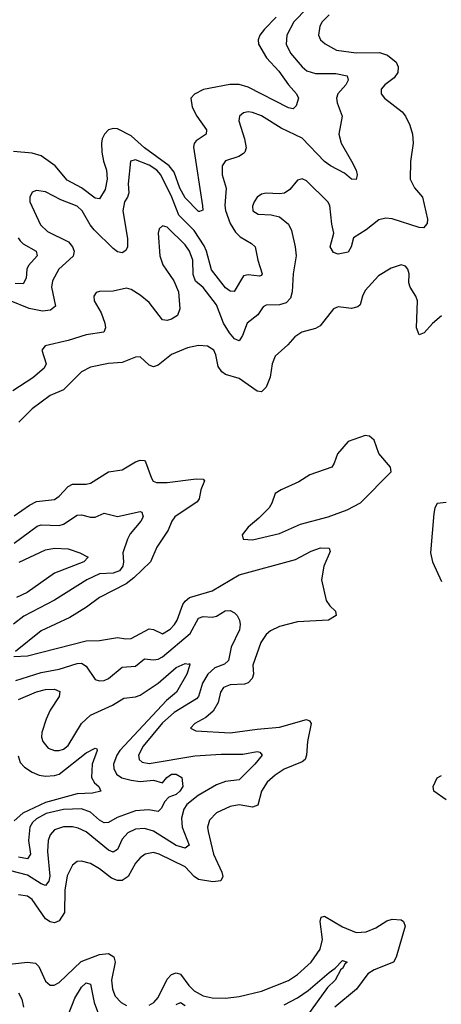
# Model space of a CAD drawing. Header units: inches. Extents: x 1843162 to 1959474, y 907081 to 1016326.
# Tile 378 of 656: x 1892115 to 1893989, y 953062 to 957439. Entities that reach past the tile are written whole.
import ezdxf

# ---------------------------------------------------------------- set-up
doc = ezdxf.new("R2010")
doc.units = ezdxf.units.IN
doc.header["$MEASUREMENT"] = 0
doc.layers.add('B8995', color=7, linetype='Continuous')

msp = doc.modelspace()

# ---------------------------------------------------------------- linework, layer by layer
at = {"layer": 'B8995', "color": 5}
for points, elevation in [([(1893393.2, 957490), (1893333.9, 957430), (1893302.8, 957370), (1893299.5, 957330), (1893318.8, 957290), (1893370, 957229.4), (1893391.7, 957211.7), (1893430, 957200.3), (1893519.7, 957199.7), (1893570.3, 957190), (1893575.2, 957170), (1893563.8, 957150), (1893529.4, 957110), (1893522.5, 957090), (1893525.5, 957070), (1893548.4, 957010), (1893533.7, 956930), (1893543.8, 956890), (1893590.3, 956810), (1893610.3, 956770), (1893614.9, 956750), (1893610, 956729.2), (1893590, 956729.7), (1893557.8, 956757.8), (1893496.8, 956790), (1893470, 956809.3), (1893370, 956913.4), (1893277.1, 956957.1), (1893190, 957011.6), (1893150, 957027.2), (1893130, 957029.8), (1893110, 957025.4), (1893092, 957010), (1893088.1, 956990), (1893114, 956910), (1893121.8, 956870), (1893116.1, 956850), (1893110, 956843.9), (1893088.7, 956831.3), (1893030, 956811.9), (1893015.2, 956790), (1893014.8, 956750), (1893033.1, 956690), (1893026.9, 956613.1), (1893029.5, 956590.5), (1893050, 956533.4), (1893074.2, 956494.2), (1893094.5, 956474.5), (1893145.1, 956445.1), (1893161.2, 956430), (1893172.7, 956370), (1893192.1, 956310), (1893190, 956302.9), (1893181.1, 956298.9), (1893130, 956305.8), (1893110, 956301.3), (1893068.4, 956231.6), (1893050, 956232.6), (1893030, 956246.7), (1892966.9, 956326.9), (1892945.5, 956410), (1892934.7, 956434.7), (1892890, 956502.5), (1892822.4, 956570), (1892790.8, 956650), (1892741.4, 956750), (1892723.8, 956770), (1892690, 956792.2), (1892630, 956817), (1892608, 956810), (1892597.2, 956710), (1892600.1, 956670), (1892593.9, 956650), (1892580.8, 956630), (1892573.2, 956590), (1892593.9, 956466.1), (1892594.2, 956430), (1892586.8, 956413.2), (1892570, 956403.1), (1892550, 956408), (1892530, 956421.8), (1892445.2, 956505.2), (1892427.5, 956527.5), (1892392.9, 956590), (1892370, 956609.9), (1892298.1, 956638.1), (1892230, 956673.6), (1892190, 956680.3), (1892170, 956672.3), (1892159.1, 956650), (1892160.2, 956630), (1892206.8, 956526.8), (1892237.8, 956497.8), (1892332, 956452), (1892349.6, 956430), (1892357.2, 956410), (1892352.2, 956387.8), (1892289.4, 956330), (1892261, 956279), (1892255.9, 956250), (1892273.9, 956166.1), (1892252.3, 956147.7), (1892216.1, 956143.9), (1892156.2, 956156.2), (1892070, 956190.4)], 540), ([(1893490, 957460.7), (1893458.6, 957430), (1893448.3, 957410), (1893442.8, 957370), (1893451.8, 957350), (1893472.3, 957332.3), (1893523.5, 957303.5), (1893610, 957291.9), (1893713.6, 957293.6), (1893750, 957282.1), (1893787.7, 957250), (1893797.8, 957230), (1893795.8, 957204.2), (1893778.7, 957181.3), (1893737.4, 957150), (1893720.9, 957130), (1893721.7, 957110), (1893735.8, 957090), (1893814.4, 957030), (1893830.3, 957010), (1893848.8, 956970), (1893860.3, 956930), (1893863.7, 956890), (1893851.4, 956808.6), (1893850.2, 956730), (1893870, 956691.8), (1893905.2, 956650), (1893927.4, 956552.6), (1893926.5, 956533.5), (1893910, 956514.5), (1893890, 956515), (1893770, 956554.4), (1893742.7, 956557.3), (1893710.5, 956550), (1893654.8, 956505.2), (1893598.2, 956470), (1893588.1, 956430), (1893574.2, 956405.8), (1893530, 956396.5), (1893510, 956403.7), (1893495.4, 956430), (1893511, 956490), (1893502.1, 956530), (1893494, 956614), (1893485.1, 956630), (1893390, 956722.4), (1893370, 956731.3), (1893350, 956726), (1893316.2, 956683.8), (1893291.9, 956668.1), (1893270, 956665.1), (1893210, 956668.7), (1893190, 956663.1), (1893170, 956649.7), (1893157.2, 956630), (1893149.4, 956610), (1893151.7, 956590), (1893174.6, 956574.6), (1893232, 956572), (1893270, 956563.1), (1893310, 956530.5), (1893322.7, 956502.7), (1893339.7, 956430), (1893343.2, 956390), (1893330.2, 956310), (1893325.6, 956230), (1893318.4, 956201.6), (1893299, 956181), (1893270, 956171.7), (1893210.1, 956169.9), (1893196.4, 956163.6), (1893172.7, 956127.3), (1893126.6, 956090), (1893104.4, 956035.6), (1893090, 956012.1), (1893070, 956020.6), (1893046.7, 956046.7), (1893020.6, 956090), (1892990, 956171.8), (1892930, 956248.7), (1892896.4, 956276.4), (1892886.2, 956306.2), (1892884.8, 956370), (1892870, 956410.7), (1892850, 956439.1), (1892770, 956517.4), (1892750, 956523.7), (1892734, 956510), (1892730.3, 956489.7), (1892738, 956390), (1892751, 956350), (1892799.2, 956279.2), (1892820.2, 956230), (1892826.2, 956153.8), (1892815.8, 956124.2), (1892790, 956107.4), (1892770, 956102), (1892750, 956105.3), (1892690, 956182.2), (1892650, 956215), (1892610, 956239.8), (1892590, 956245.3), (1892530, 956231.9), (1892469.1, 956230.9), (1892454, 956226), (1892444.2, 956210), (1892446.5, 956190), (1892476.7, 956136.7), (1892493.2, 956090), (1892496, 956070), (1892489.1, 956050.9), (1892410, 956038.2), (1892330, 956013.2), (1892228.2, 955990), (1892212.9, 955970), (1892232.8, 955910), (1892224.2, 955890), (1892172.8, 955847.2), (1892085, 955790)], 560), ([(1893255, 957450), (1893202.7, 957397.3), (1893182.6, 957370), (1893174.7, 957350), (1893176.6, 957330), (1893211.3, 957270), (1893267.2, 957210), (1893310.1, 957150.1), (1893345.5, 957110), (1893353.7, 957090), (1893343.4, 957056.6), (1893330, 957043.5), (1893310, 957048.2), (1893130, 957139.9), (1893090, 957151.7), (1893048.9, 957151.1), (1892931.7, 957128.3), (1892891.2, 957108.8), (1892875.8, 957090), (1892881.3, 957050), (1892901.6, 957010), (1892944.7, 956950), (1892943.6, 956930), (1892898.7, 956901.3), (1892890.7, 956889.3), (1892888, 956872), (1892927.6, 956612.4), (1892928.1, 956591.9), (1892913.4, 956586.6), (1892910, 956587.1), (1892850, 956647.5), (1892826.1, 956690), (1892801.5, 956761.5), (1892779.6, 956790), (1892670, 956869.9), (1892610, 956923.3), (1892550, 956954.9), (1892530, 956956.2), (1892510, 956949), (1892491, 956930), (1892481.6, 956910), (1892478, 956890), (1892480.5, 956850), (1892487.3, 956810), (1892500.5, 956770), (1892503.2, 956730), (1892495.3, 956684.7), (1892470, 956643.7), (1892450, 956646), (1892390, 956692.6), (1892325.4, 956725.4), (1892272.1, 956790), (1892210, 956834.1), (1892170, 956846.1), (1892087.3, 956852.7)], 520), ([(1892107.6, 956470), (1892116.9, 956456.9), (1892130, 956443.1), (1892188, 956410), (1892192.1, 956390), (1892153.3, 956346.7), (1892146, 956330), (1892143.6, 956290), (1892130, 956264.7), (1892094, 956266)], 520), ([(1893990, 956122.6), (1893950, 956088.3), (1893913.2, 956046.8), (1893890, 956038), (1893878.8, 956070), (1893883.2, 956190), (1893875.8, 956210), (1893849.8, 956250), (1893845, 956270), (1893846.2, 956310), (1893840.5, 956330), (1893830, 956343.6), (1893810, 956349.7), (1893765.6, 956334.4), (1893710, 956301.1), (1893650, 956236.2), (1893638, 956210), (1893628.8, 956171.2), (1893617.3, 956162.7), (1893590, 956156), (1893530, 956163.1), (1893510, 956154.7), (1893450, 956077.8), (1893430, 956066.9), (1893369, 956051), (1893338, 956030), (1893305.9, 955994.1), (1893250, 955944.2), (1893237.1, 955910), (1893227.9, 955850), (1893210, 955805.1), (1893190, 955785), (1893170, 955788.4), (1893090, 955844.5), (1893030, 955862.4), (1893013.2, 955873.2), (1892997.7, 955897.7), (1892987.2, 955950), (1892978.2, 955970), (1892950, 955987.8), (1892910, 955991.3), (1892860, 955980), (1892790, 955950.7), (1892730, 955903.8), (1892710, 955896.4), (1892690, 955903.1), (1892650, 955940.7), (1892630, 955939.7), (1892570, 955914.8), (1892510, 955911.3), (1892430, 955894.8), (1892390, 955874), (1892310, 955793.8), (1892250, 955768), (1892170, 955708.8), (1892111.5, 955650)], 580), ([(1892090, 955234.2), (1892158.4, 955281.6), (1892190, 955297.4), (1892270, 955307), (1892290, 955321.6), (1892330, 955364.2), (1892350, 955375), (1892410, 955374.7), (1892430, 955379.7), (1892510, 955428.7), (1892570, 955438.6), (1892630, 955474.2), (1892650, 955481.5), (1892670, 955479.5), (1892674.5, 955474.5), (1892700.6, 955400.6), (1892708.5, 955388.5), (1892722.7, 955382.7), (1892770, 955381.9), (1892898.5, 955398.5), (1892930, 955396.1), (1892936.1, 955390), (1892919.3, 955350), (1892912.3, 955310), (1892903.5, 955296.5), (1892804.4, 955230), (1892790.8, 955210), (1892774.6, 955170), (1892725, 955095), (1892695.8, 955030), (1892622.5, 954957.5), (1892588.7, 954931.3), (1892469, 954871), (1892411.8, 954828.2), (1892337.6, 954782.4), (1892210, 954722.7), (1892095.8, 954630)], 580), ([(1894010, 955293.2), (1893970, 955289), (1893960.5, 955270), (1893955.6, 955244.4), (1893940.3, 955070), (1893950.4, 955030), (1893990, 954942)], 620), ([(1892090, 955112.7), (1892192.6, 955187.4), (1892210, 955193.3), (1892290, 955190.1), (1892310, 955197.2), (1892370, 955237.3), (1892390, 955238.6), (1892430, 955227.6), (1892450, 955227.6), (1892490, 955246.3), (1892550, 955230.2), (1892650, 955252.5), (1892658, 955250), (1892663.9, 955230), (1892653.4, 955210), (1892605.9, 955154.1), (1892593.4, 955130), (1892572.8, 955070), (1892576.5, 955030), (1892572.5, 955010), (1892558.8, 954990), (1892530, 954979.4), (1892470, 954976.3), (1892413, 954950), (1892270, 954859.5), (1892132.7, 954787.3), (1892087.7, 954752.3)], 560), ([(1892089.1, 954609.1), (1892150, 954611.2), (1892410, 954677.7), (1892470, 954680.1), (1892550, 954693.4), (1892586.8, 954686.8), (1892610, 954687.8), (1892690, 954730.8), (1892710, 954727.8), (1892750, 954709.5), (1892784.2, 954730), (1892803.4, 954750), (1892815, 954770), (1892840.3, 954839.7), (1892850, 954854.4), (1892869.7, 954870.3), (1892970, 954900.5), (1893090, 954971.2), (1893340.7, 955039.3), (1893410, 955077), (1893452, 955092), (1893490.1, 955090.1), (1893494.6, 955074.6), (1893466, 955010), (1893456.6, 954950), (1893477.5, 954857.5), (1893493, 954833), (1893518.3, 954810), (1893521.5, 954790), (1893486.8, 954770), (1893350, 954762.8), (1893270, 954741.1), (1893230, 954722.9), (1893210, 954706.2), (1893186.2, 954670), (1893151.5, 954570), (1893153.3, 954530), (1893148.8, 954510), (1893130, 954491.2), (1893114.3, 954485.7), (1893050, 954483.2), (1893020.2, 954470), (1893007.6, 954450), (1892996.7, 954403.3), (1892974.8, 954365.2), (1892942.5, 954337.5), (1892892.7, 954310), (1892874, 954290), (1892897.3, 954277.3), (1893050, 954268.9), (1893170, 954286.1), (1893270, 954294.4), (1893388.9, 954328.9), (1893402.7, 954322.7), (1893410.2, 954310.2), (1893394.2, 954230), (1893390.1, 954169.9), (1893383.2, 954150), (1893370, 954140.6), (1893290, 954107.2), (1893250, 954081), (1893215.4, 954050), (1893189.6, 954010.4), (1893172.7, 953947.3), (1893150, 953939.2), (1893090, 953948.5), (1893050, 953942), (1892990, 953914), (1892959, 953881), (1892950.2, 953850), (1892952.4, 953830), (1892976.4, 953730), (1893014, 953650), (1893018.3, 953630), (1893009.3, 953610.7), (1892972.7, 953607.3), (1892910, 953617.6), (1892889.9, 953629.9), (1892850, 953672.7), (1892734.8, 953730), (1892710, 953736.7), (1892672.4, 953730), (1892650, 953713.6), (1892630, 953689.8), (1892597.5, 953630), (1892570, 953613.4), (1892550, 953613.2), (1892522.7, 953622.7), (1892470, 953664.1), (1892430, 953687.7), (1892390, 953698.9), (1892370, 953696.4), (1892350, 953681.1), (1892326.3, 953633.7), (1892315.5, 953570), (1892313.9, 953470), (1892290, 953433.2), (1892270, 953425.2), (1892250, 953428.3), (1892230, 953442.2), (1892170, 953528.2), (1892150, 953542.3), (1892110, 953548.4)], 580), ([(1892112, 955028), (1892230, 955082.8), (1892270, 955089.5), (1892330, 955086.9), (1892382.4, 955070), (1892418.7, 955050), (1892399.5, 955030), (1892270, 954979.3), (1892147.7, 954892.3), (1892101.2, 954870)], 540), ([(1892098.1, 954501.9), (1892210, 954537.6), (1892290, 954552.8), (1892370, 954577.4), (1892390, 954578.3), (1892410, 954565.4), (1892450, 954505.8), (1892470, 954499.8), (1892490, 954501.9), (1892510, 954510.1), (1892570, 954561.4), (1892630, 954566.1), (1892670, 954597.7), (1892710, 954593.6), (1892730, 954597.2), (1892750, 954607.5), (1892871.8, 954710), (1892910, 954778.7), (1892930, 954787), (1892970, 954784), (1892990, 954788.1), (1893028.2, 954811.8), (1893050, 954813.2), (1893070, 954801.9), (1893080.8, 954790), (1893091.4, 954770), (1893094.9, 954750), (1893092.4, 954727.6), (1893054.2, 954650), (1893042.3, 954590), (1893025, 954575), (1892981.7, 954558.3), (1892951.1, 954530), (1892926.7, 954490), (1892909.7, 954430.3), (1892900.2, 954419.8), (1892801, 954359), (1892750, 954313), (1892663, 954210), (1892643.5, 954170), (1892645.2, 954150), (1892658.6, 954138.6), (1892690, 954132.3), (1892893.7, 954166.3), (1893010, 954174.5), (1893105.9, 954174.1), (1893170, 954186.2), (1893182.7, 954182.7), (1893192.4, 954170), (1893159.5, 954130), (1893090, 954060.2), (1893030, 954052.6), (1892990, 954037.5), (1892908, 953990), (1892858.3, 953950), (1892844.3, 953930), (1892833.4, 953890), (1892837.6, 953850), (1892867.6, 953770), (1892850, 953756.1), (1892810, 953768.5), (1892710, 953832.3), (1892670, 953844.5), (1892630, 953841.2), (1892595.7, 953824.3), (1892570, 953795.8), (1892550, 953749.8), (1892530, 953738.1), (1892510, 953747.1), (1892410, 953828.8), (1892374.4, 953845.6), (1892350, 953851.9), (1892310, 953851.9), (1892270, 953837.2), (1892250, 953816.4), (1892240.7, 953790), (1892237.9, 953742.1), (1892248.6, 953631.4), (1892244.5, 953610), (1892230, 953590.7), (1892210, 953598.4), (1892150, 953636.3), (1892070, 953656.8)], 560), ([(1892110, 954417.6), (1892190, 954452.1), (1892230, 954462.3), (1892270, 954463.5), (1892293, 954453), (1892290.8, 954430), (1892250.1, 954370), (1892231.7, 954330), (1892213.4, 954270), (1892212.3, 954250), (1892217.1, 954230), (1892241.5, 954201.5), (1892270, 954190.1), (1892290, 954190.8), (1892310, 954197), (1892330, 954213.1), (1892390, 954310.8), (1892430, 954347.3), (1892528, 954392), (1892577.2, 954422.8), (1892630, 954428.9), (1892650, 954435.9), (1892730.8, 954490), (1892810, 954560.1), (1892850, 954576.9), (1892866, 954574), (1892870, 954578), (1892871.7, 954571.7), (1892857.7, 954530), (1892811.6, 954450), (1892767.8, 954412.2), (1892560.3, 954190), (1892546.6, 954170), (1892532.4, 954130), (1892532.5, 954110), (1892545, 954085), (1892569.1, 954069.1), (1892610, 954058.7), (1892650, 954053.5), (1892710, 954058.5), (1892750, 954046.7), (1892768.2, 954070), (1892790, 954084.7), (1892810, 954085), (1892836.2, 954070), (1892840.1, 954030), (1892826.6, 954010), (1892810, 953995.5), (1892777, 953983), (1892758.3, 953961.7), (1892745.5, 953934.5), (1892730, 953919.4), (1892687.5, 953927.5), (1892630, 953923), (1892547.6, 953892.4), (1892510, 953871.1), (1892490, 953868.7), (1892470, 953880.2), (1892430, 953916.9), (1892390, 953931.8), (1892310, 953927.8), (1892231.9, 953910), (1892190, 953887.5), (1892171.6, 953870), (1892160.5, 953850), (1892153.9, 953790), (1892162.9, 953730), (1892150, 953709.1), (1892110, 953715.7)], 540), ([(1892107.5, 954167.5), (1892117.5, 954137.5), (1892136.1, 954116.1), (1892170, 954094.4), (1892201.3, 954081.3), (1892230, 954076.3), (1892270, 954079.1), (1892290, 954085.8), (1892410, 954180.6), (1892450, 954201.6), (1892458, 954198), (1892458.7, 954190), (1892437.6, 954130), (1892433.4, 954070), (1892447.4, 954047.4), (1892467, 954030), (1892474.9, 954010), (1892438.5, 954001.5), (1892370, 953997.3), (1892230, 953960), (1892128.4, 953911.6), (1892090, 953877.3)], 520), ([(1894010, 953971.5), (1893955.1, 954010), (1893952.4, 954030), (1893970.7, 954069.3), (1893990, 954079.6)], 580), ([(1892690, 953058.7), (1892710.6, 953070), (1892730, 953092.3), (1892770, 953174.5), (1892790, 953195.2), (1892810, 953202.8), (1892830, 953195.6), (1892866, 953146), (1892890, 953122.2), (1892930, 953099.8), (1892970, 953090.7), (1893030.1, 953090.1), (1893090, 953096.3), (1893190, 953121.2), (1893310, 953168.6), (1893350, 953195.4), (1893409.9, 953250), (1893450, 953307.7), (1893461.1, 953350), (1893449.9, 953430.1), (1893454.5, 953450), (1893470, 953453.8), (1893550, 953407.4), (1893610, 953381.7), (1893655.3, 953384.7), (1893697.4, 953402.6), (1893746.4, 953433.6), (1893770, 953440.9), (1893810, 953437.8), (1893820.2, 953430), (1893827.8, 953410), (1893788.1, 953271.9), (1893776.9, 953250), (1893690, 953215), (1893661.8, 953198.2), (1893611.6, 953130), (1893516.2, 953050)], 580), ([(1892070, 953241.3), (1892150, 953249.4), (1892184.7, 953244.7), (1892200.2, 953230), (1892230, 953164.9), (1892250, 953147.4), (1892267.6, 953147.6), (1892290, 953158.6), (1892387.6, 953252.4), (1892470, 953284.3), (1892510, 953287.7), (1892532.9, 953272.9), (1892538.9, 953250), (1892522.5, 953170), (1892526.8, 953130), (1892539.2, 953099.2), (1892566, 953070), (1892590, 953057.5)], 580), ([(1893290, 953060.5), (1893350, 953091.5), (1893396.9, 953123.1), (1893490, 953204.1), (1893517.7, 953222.3), (1893550, 953257.6), (1893570.2, 953250), (1893559.6, 953240.4), (1893550, 953221), (1893542.5, 953217.5), (1893516.5, 953170), (1893483.6, 953136.4), (1893391.8, 953010)], 560), ([(1892330, 953014.4), (1892360.1, 953090), (1892390, 953138.7), (1892410, 953157.6), (1892430, 953151.8), (1892445.8, 953070), (1892470, 953006.9)], 560), ([(1892110, 953113.2), (1892125, 953085), (1892131.1, 953050)], 560), ([(1892810, 953061.2), (1892830, 953070.8), (1892850, 953057)], 560)]:
    msp.add_lwpolyline(points, dxfattribs=dict(at, elevation=elevation))
at = {"layer": 'B8995', "color": 5, "elevation": 620}
msp.add_lwpolyline([(1893650, 955590.9), (1893575.1, 955564.9), (1893527.2, 955510), (1893512.5, 955467.5), (1893501.6, 955450), (1893404.1, 955415.9), (1893355.4, 955384.6), (1893276.3, 955350), (1893250, 955332.6), (1893235.9, 955290), (1893223.5, 955270), (1893177.3, 955222.7), (1893130, 955184), (1893104.2, 955150), (1893107.7, 955130), (1893150, 955127), (1893270, 955155.7), (1893363.2, 955196.8), (1893485.4, 955230), (1893570, 955260.8), (1893630, 955291.7), (1893766, 955430), (1893762.7, 955450), (1893711, 955511), (1893689.7, 955570), (1893670, 955588.2)], close=True, dxfattribs=at)

doc.saveas('drawing.dxf')
